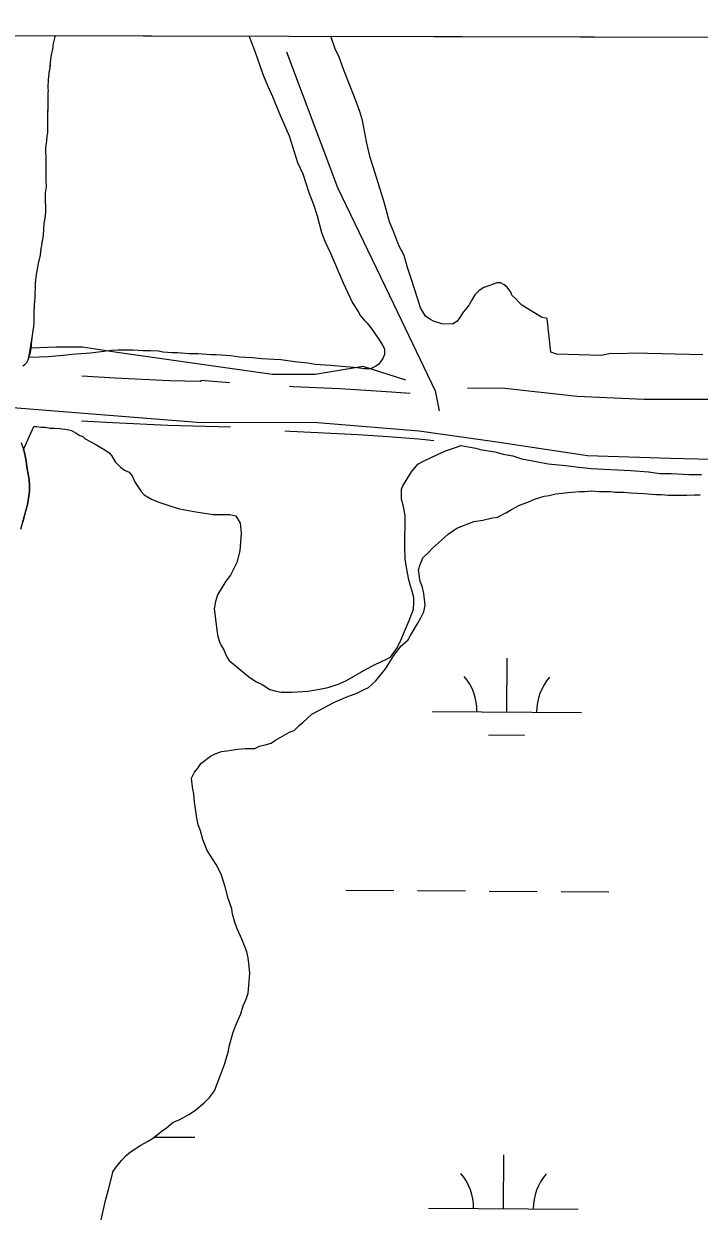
# Model space of a CAD drawing. Extents: x 3172231 to 3210228, y 940198 to 965780.
# Drawn here: x 3179741 to 3180193, y 963124 to 963919 of the extents above; entities that cross this region are included whole.
import ezdxf

# ---------------------------------------------------------------- set-up
doc = ezdxf.new("R2010")
doc.units = 0
for name, color, linetype in [('V-GRID-FRAM', 7, 'Continuous'), ('V-ROAD-CNTR', 7, 'Continuous'), ('V-SITE-VEGE', 7, 'Continuous'), ('V-TOPO-SHOR', 7, 'Continuous'), ('V-WETL-SWMP', 7, 'Continuous')]:
    doc.layers.add(name, color=color, linetype=linetype)

msp = doc.modelspace()

# ---------------------------------------------------------------- linework, layer by layer
at = {"layer": 'V-GRID-FRAM'}
msp.add_lwpolyline([(3176539.592, 963919.479), (3207827.662, 963842.116), (3207790.623, 945652.442), (3176486.679, 945729.845), (3176539.592, 963919.479)], dxfattribs=at)
at = {"layer": 'V-ROAD-CNTR'}
for points in [[(3179916.81, 963900.711), (3179950.803, 963809.95), (3179988.25, 963732.011), (3180016.336, 963673.772), (3180018.848, 963660.311)], [(3179878.9, 963679.171), (3179859.418, 963680.633), (3179859.418, 963679.9), (3179838.399, 963680.5), (3179802.098, 963682.152), (3179779.779, 963683.532)], [(3179999.474, 963671.886), (3179987.057, 963672.904), (3179966.463, 963674.242), (3179952.342, 963674.959), (3179921.097, 963676.389), (3179918.807, 963676.532)], [(3179879.374, 963649.317), (3179837.289, 963650.52), (3179800.49, 963652.194), (3179779.47, 963653.494)], [(3180015.382, 963640.291), (3180009.455, 963640.926), (3180004.997, 963641.333), (3179984.859, 963642.984), (3179964.731, 963644.292), (3179950.896, 963644.993), (3179919.473, 963646.431), (3179915.612, 963646.673)]]:
    msp.add_lwpolyline(points, dxfattribs=at)
at = {"layer": 'V-SITE-VEGE'}
for p, q in [((3179760.946, 963907.2), (3179762.198, 963911.511)), ((3179762.198, 963911.511), (3179891.696, 963911.191)), ((3179891.696, 963911.191), (3179891.781, 963910.983)), ((3179891.781, 963910.983), (3179894.896, 963902.838)), ((3179946.323, 963911.056), (3180951.88, 963908.569)), ((3179949.395, 963902.637), (3179946.323, 963911.056)), ((3179759.31, 963897.61), (3179760.336, 963902.406)), ((3179760.336, 963902.406), (3179760.539, 963904.282)), ((3179760.537, 963905.324), (3179760.946, 963907.2)), ((3179760.539, 963904.282), (3179760.537, 963905.324)), ((3179894.896, 963902.838), (3179897.161, 963896.731)), ((3179951.955, 963897.11), (3179949.395, 963902.637)), ((3179758.296, 963888.646), (3179759.31, 963897.61)), ((3179897.161, 963896.731), (3179900.831, 963885.682)), ((3179955.064, 963888.383), (3179951.955, 963897.11)), ((3179757.483, 963882.184), (3179757.888, 963885.936)), ((3179757.884, 963886.978), (3179758.296, 963888.646)), ((3179757.888, 963885.936), (3179757.884, 963886.978)), ((3179900.831, 963885.682), (3179903.95, 963878.117)), ((3179959.315, 963877.619), (3179955.064, 963888.383)), ((3179757.286, 963878.641), (3179757.489, 963880.308)), ((3179757.292, 963876.347), (3179757.286, 963878.641)), ((3179757.489, 963880.308), (3179757.483, 963882.184)), ((3179903.95, 963878.117), (3179907.364, 963870.838)), ((3179961.869, 963871.508), (3179959.315, 963877.619)), ((3179757.508, 963874.473), (3179757.292, 963876.347)), ((3179757.303, 963873.429), (3179757.508, 963874.473)), ((3179757.335, 963863.013), (3179757.303, 963873.429)), ((3179907.364, 963870.838), (3179911.617, 963860.365)), ((3179965.545, 963861.329), (3179961.869, 963871.508)), ((3179756.932, 963858.634), (3179757.335, 963863.013)), ((3179756.973, 963846.131), (3179756.932, 963858.634)), ((3179911.617, 963860.365), (3179918.431, 963844.36)), ((3179967.516, 963854.643), (3179965.545, 963861.329)), ((3179969.461, 963845.349), (3179967.516, 963854.643)), ((3179756.561, 963844.464), (3179756.973, 963846.131)), ((3179755.752, 963836.54), (3179756.363, 963841.128)), ((3179756.363, 963841.128), (3179756.561, 963844.464)), ((3179918.431, 963844.36), (3179924.069, 963826.626)), ((3179970.567, 963839.543), (3179969.461, 963845.349)), ((3179972.801, 963829.956), (3179970.567, 963839.543)), ((3179755.763, 963833.415), (3179755.752, 963836.54)), ((3179755.98, 963830.916), (3179755.763, 963833.415)), ((3179756.008, 963821.954), (3179755.98, 963830.916)), ((3179975.056, 963822.976), (3179972.801, 963829.956)), ((3179755.81, 963819.036), (3179756.008, 963821.954)), ((3179924.069, 963826.626), (3179927.768, 963819.054)), ((3179982.097, 963800.014), (3179975.056, 963822.976)), ((3179755.822, 963814.662), (3179755.81, 963819.036)), ((3179756.045, 963810.285), (3179755.822, 963814.662)), ((3179927.768, 963819.054), (3179931.717, 963806.553)), ((3179755.433, 963806.324), (3179756.045, 963810.285)), ((3179755.447, 963801.323), (3179755.433, 963806.324)), ((3179931.717, 963806.553), (3179934.832, 963798.409)), ((3179755.67, 963796.739), (3179755.447, 963801.323)), ((3179934.832, 963798.409), (3179937.373, 963790.849)), ((3179985.749, 963786.936), (3179982.097, 963800.014)), ((3179754.665, 963785.69), (3179755.48, 963790.905)), ((3179755.48, 963790.905), (3179755.681, 963793.821)), ((3179755.681, 963793.821), (3179755.67, 963796.739)), ((3179937.373, 963790.849), (3179940.173, 963779.809)), ((3179754.259, 963781.734), (3179754.665, 963785.69)), ((3179988.585, 963779.952), (3179985.749, 963786.936)), ((3179753.246, 963773.392), (3179753.657, 963774.852)), ((3179753.657, 963774.852), (3179754.063, 963777.98)), ((3179754.063, 963777.98), (3179754.259, 963781.734)), ((3179940.173, 963779.809), (3179942.442, 963773.99)), ((3179942.442, 963773.99), (3179946.134, 963765.837)), ((3179991.981, 963770.935), (3179988.585, 963779.952)), ((3179752.023, 963764.635), (3179752.631, 963769.014)), ((3179752.631, 963769.014), (3179753.045, 963771.098)), ((3179753.045, 963771.098), (3179753.246, 963773.392)), ((3179995.403, 963764.238), (3179991.981, 963770.935)), ((3179750.178, 963755.253), (3179750.79, 963759.005)), ((3179750.79, 963759.005), (3179752.023, 963764.635)), ((3179946.134, 963765.837), (3179954.652, 963746.049)), ((3179997.65, 963756.39), (3179995.403, 963764.238)), ((3179748.748, 963745.869), (3179749.354, 963751.706)), ((3179749.354, 963751.706), (3179750.178, 963755.253)), ((3180000.474, 963748.247), (3179997.65, 963756.39)), ((3179748.761, 963742.119), (3179748.748, 963745.869)), ((3179954.652, 963746.049), (3179960.911, 963732.66)), ((3180004.136, 963736.33), (3180000.474, 963748.247)), ((3180048.838, 963742.883), (3180045.632, 963740.882)), ((3180052.909, 963744.296), (3180048.838, 963742.883)), ((3180054.947, 963745.148), (3180052.909, 963744.296)), ((3180057.562, 963745.994), (3180054.947, 963745.148)), ((3180059.882, 963745.974), (3180057.562, 963745.994)), ((3180062.481, 963744.79), (3180059.882, 963745.974)), ((3180064.495, 963743.033), (3180062.481, 963744.79)), ((3180066.784, 963739.823), (3180064.495, 963743.033)), ((3179747.767, 963726.696), (3179748.367, 963734.409)), ((3179748.367, 963734.409), (3179748.572, 963735.453)), ((3179748.56, 963739.619), (3179748.761, 963742.119)), ((3179748.572, 963735.453), (3179748.56, 963739.619)), ((3180006.393, 963729.35), (3180004.136, 963736.33)), ((3180040.644, 963734.261), (3180038.878, 963731.378)), ((3180042.708, 963738.011), (3180040.644, 963734.261)), ((3180045.632, 963740.882), (3180042.708, 963738.011)), ((3180067.636, 963737.786), (3180066.784, 963739.823)), ((3180070.512, 963735.154), (3180067.636, 963737.786)), ((3180072.517, 963732.813), (3180070.512, 963735.154)), ((3179747.982, 963724.822), (3179747.767, 963726.696)), ((3179960.911, 963732.66), (3179964.626, 963726.829)), ((3179964.626, 963726.829), (3179966.338, 963723.913)), ((3180009.821, 963723.812), (3180006.393, 963729.35)), ((3180035.067, 963726.485), (3180032.714, 963722.737)), ((3180036.531, 963728.209), (3180035.067, 963726.485)), ((3180038.878, 963731.378), (3180036.531, 963728.209)), ((3180074.243, 963731.06), (3180072.517, 963732.813)), ((3180087.506, 963723.114), (3180074.243, 963731.06)), ((3179747.591, 963716.487), (3179747.79, 963719.61)), ((3179747.782, 963722.11), (3179747.982, 963724.822)), ((3179747.79, 963719.61), (3179747.782, 963722.11)), ((3179966.338, 963723.913), (3179968.632, 963720.994)), ((3179968.632, 963720.994), (3179970.643, 963718.946)), ((3179970.643, 963718.946), (3179974.084, 963714.856)), ((3180012.703, 963721.756), (3180009.821, 963723.812)), ((3180015.009, 963720.288), (3180012.703, 963721.756)), ((3180020.79, 963718.496), (3180015.009, 963720.288)), ((3180028.036, 963718.43), (3180020.79, 963718.496)), ((3180030.952, 963720.433), (3180028.036, 963718.43)), ((3180032.714, 963722.737), (3180030.952, 963720.433)), ((3180091.266, 963722.213), (3180087.506, 963723.114)), ((3180093.552, 963699.574), (3180091.266, 963722.213)), ((3179746.573, 963709.187), (3179747.182, 963714.191)), ((3179747.182, 963714.191), (3179747.591, 963716.487)), ((3179974.084, 963714.856), (3179976.371, 963711.358)), ((3179976.371, 963711.358), (3179978.089, 963709.024)), ((3179744.323, 963696.052), (3179746.573, 963709.187)), ((3179978.089, 963709.024), (3179980.946, 963704.358)), ((3179980.946, 963704.358), (3179982.374, 963701.737)), ((3179757.37, 963696.514), (3179744.323, 963696.052)), ((3179767.236, 963697.295), (3179757.37, 963696.514)), ((3179773.04, 963698.114), (3179767.236, 963697.295)), ((3179785.512, 963698.87), (3179773.04, 963698.114)), ((3179791.027, 963699.691), (3179785.512, 963698.87)), ((3179799.733, 963700.772), (3179791.027, 963699.691)), ((3179804.083, 963701.022), (3179799.733, 963700.772)), ((3179814.231, 963700.932), (3179804.083, 963701.022)), ((3179820.891, 963700.582), (3179814.231, 963700.932)), ((3179825.823, 963700.537), (3179820.891, 963700.582)), ((3179831.037, 963700.201), (3179825.823, 963700.537)), ((3179833.931, 963699.595), (3179831.037, 963700.201)), ((3179840.304, 963699.246), (3179833.931, 963699.595)), ((3179843.784, 963699.216), (3179840.304, 963699.246)), ((3179851.314, 963698.569), (3179843.784, 963699.216)), ((3179857.401, 963698.513), (3179851.314, 963698.569)), ((3179866.381, 963697.854), (3179857.401, 963698.513)), ((3179869.57, 963697.823), (3179866.381, 963697.854)), ((3179879.421, 963697.155), (3179869.57, 963697.823)), ((3179885.211, 963696.234), (3179879.421, 963697.155)), ((3179893.904, 963695.865), (3179885.211, 963696.234)), ((3179899.987, 963695.23), (3179893.904, 963695.865)), ((3179913.024, 963694.534), (3179899.987, 963695.23)), ((3179919.105, 963693.61), (3179913.024, 963694.534)), ((3179981.155, 963695.374), (3179978.22, 963691.339)), ((3179982.339, 963697.969), (3179981.155, 963695.374)), ((3179982.374, 963701.737), (3179982.339, 963697.969)), ((3180097.486, 963698.157), (3180093.552, 963699.574)), ((3180127.223, 963697.438), (3180097.486, 963698.157)), ((3180133.862, 963698.599), (3180127.223, 963697.438)), ((3180140.471, 963698.44), (3180133.862, 963698.599)), ((3180149.079, 963698.892), (3180140.471, 963698.44)), ((3180195.337, 963697.774), (3180149.079, 963698.892)), ((3179924.026, 963692.988), (3179919.105, 963693.61)), ((3179930.977, 963692.345), (3179924.026, 963692.988)), ((3179935.899, 963691.429), (3179930.977, 963692.345)), ((3179942.559, 963690.79), (3179935.899, 963691.429)), ((3179946.618, 963690.753), (3179942.559, 963690.79)), ((3179953.571, 963690.11), (3179946.618, 963690.753)), ((3179959.072, 963689.482), (3179953.571, 963690.11)), ((3179963.997, 963689.148), (3179959.072, 963689.482)), ((3179968.918, 963688.523), (3179963.997, 963689.148)), ((3179972.976, 963688.486), (3179968.918, 963688.523)), ((3179976.471, 963690.194), (3179972.976, 963688.486)), ((3179978.22, 963691.339), (3179976.471, 963690.194))]:
    msp.add_line(p, q, dxfattribs=at)
for points in [[(3179739.018, 963581.149), (3179743.342, 963597.625), (3179744.366, 963603.255), (3179744.771, 963606.591), (3179744.759, 963609.925), (3179744.54, 963614.3), (3179743.266, 963621.382), (3179742.203, 963628.046), (3179741.144, 963633.252), (3179740.769, 963634.403), (3179747.694, 963649.779), (3179749.721, 963649.761), (3179752.619, 963649.445), (3179755.517, 963649.421), (3179758.411, 963648.812), (3179761.599, 963648.784), (3179765.075, 963648.462), (3179769.996, 963647.84), (3179772.89, 963647.233), (3179776.064, 963645.466), (3179778.366, 963643.705), (3179780.392, 963643.107), (3179782.116, 963641.642), (3179788.754, 963638.103), (3179795.099, 963634.278), (3179797.976, 963632.224), (3179799.7, 963630.468), (3179801.98, 963626.098), (3179803.706, 963624.636), (3179805.717, 963622.588), (3179808.306, 963620.536), (3179811.485, 963619.348), (3179813.492, 963616.718), (3179815.48, 963612.354), (3179818.053, 963608.272), (3179819.484, 963606.228), (3179821.495, 963604.182), (3179826.396, 963601.239), (3179831.305, 963599.167), (3179839.399, 963596.484), (3179845.18, 963594.694), (3179854.73, 963592.867), (3179867.76, 963591.012), (3179878.776, 963590.909), (3179882.825, 963590.006), (3179885.68, 963585.052), (3179886.489, 963578.378), (3179885.512, 963566.499)], [(3179936.275, 963473.565), (3179943.536, 963474.954), (3179945.86, 963475.511), (3179951.965, 963477.487), (3179956.913, 963479.76), (3179970.028, 963487.469), (3179975.562, 963490.32), (3179983.711, 963494.014), (3179986.335, 963495.44), (3179990.443, 963500.914), (3179992.511, 963505.239), (3179998.729, 963519.967), (3180001.697, 963527.479), (3180002.026, 963531.825), (3180002.057, 963535.302), (3180000.937, 963539.662), (3179999.808, 963543.15), (3179998.684, 963547.219), (3179997.019, 963555.352), (3179996.202, 963561.156), (3179995.985, 963569.274), (3179996.173, 963590.145), (3179994.787, 963597.115), (3179993.662, 963601.184), (3179993.724, 963607.85), (3179994.613, 963610.163), (3180000.495, 963619.385), (3180004.599, 963624.566), (3180008.385, 963626.563), (3180018.286, 963631.4), (3180023.813, 963633.67), (3180030.5, 963635.928), (3180033.41, 963637.063), (3180043.541, 963635.232), (3180046.431, 963634.335), (3180056.274, 963632.797), (3180061.769, 963631.3), (3180068.136, 963630.083), (3180074.206, 963628.289), (3180084.913, 963626.164), (3180091.86, 963624.941), (3180103.443, 963623.677), (3180110.683, 963622.743), (3180120.528, 963621.785), (3180147.191, 963620.384), (3180159.063, 963619.407), (3180166.593, 963618.471), (3180174.13, 963618.404), (3180186.009, 963617.716), (3180194.416, 963617.642)], [(3179885.512, 963566.499), (3179883.412, 963558.692), (3179879.278, 963550.322), (3179876.054, 963546.294), (3179870.463, 963537.067), (3179869.265, 963532.73), (3179868.349, 963527.808), (3179870.236, 963511.848), (3179870.793, 963509.231), (3179871.919, 963505.745), (3179873.056, 963503.126), (3179874.77, 963500.212), (3179875.62, 963498.176), (3179877.043, 963495.264), (3179878.477, 963493.222), (3179891.422, 963482.38), (3179896.321, 963479.146), (3179900.362, 963477.079), (3179905.549, 963473.846), (3179909.021, 963472.945), (3179913.072, 963472.037), (3179920.317, 963471.974), (3179931.342, 963472.744), (3179936.275, 963473.565)]]:
    msp.add_lwpolyline(points, dxfattribs=at)
at = {"layer": 'V-TOPO-SHOR'}
for points in [[(3179741.973, 963691.677), (3179742.875, 963692.713), (3179743.911, 963694.382), (3179744.323, 963696.052), (3179745.355, 963699.39), (3179745.76, 963702.308), (3179746.174, 963703.768), (3179746.168, 963705.436), (3179746.373, 963706.687), (3179746.573, 963709.187), (3179746.776, 963710.648), (3179746.979, 963712.524), (3179747.182, 963714.191), (3179747.591, 963716.484), (3179747.79, 963719.61), (3179747.786, 963720.861), (3179747.782, 963722.11), (3179747.982, 963724.822), (3179747.767, 963726.696), (3179748.171, 963731.072), (3179748.367, 963734.409), (3179748.572, 963735.451), (3179748.566, 963737.743), (3179748.56, 963739.619), (3179748.761, 963742.119), (3179748.748, 963745.869), (3179749.354, 963751.706), (3179749.559, 963752.75), (3179750.178, 963755.251), (3179750.79, 963759.005), (3179752.023, 963764.635), (3179752.431, 963767.553), (3179752.633, 963769.014), (3179753.045, 963771.098), (3179753.246, 963773.392), (3179753.657, 963774.852), (3179754.065, 963777.98), (3179754.259, 963781.732), (3179754.665, 963785.69), (3179755.075, 963787.984), (3179755.48, 963790.905), (3179755.681, 963793.821), (3179755.67, 963796.739), (3179755.447, 963801.323), (3179755.439, 963804.032), (3179755.433, 963806.324), (3179756.045, 963810.285), (3179755.822, 963814.662), (3179755.81, 963819.036), (3179756.008, 963821.954), (3179755.998, 963824.873), (3179755.99, 963827.373), (3179755.98, 963830.916), (3179755.763, 963833.415), (3179755.752, 963836.54), (3179756.363, 963841.128), (3179756.561, 963844.464), (3179756.973, 963846.131), (3179756.963, 963849.047), (3179756.95, 963853.008), (3179756.94, 963856.134), (3179756.932, 963858.634), (3179757.133, 963861.135), (3179757.335, 963863.013), (3179757.327, 963865.511), (3179757.317, 963868.43), (3179757.309, 963871.346), (3179757.303, 963873.431), (3179757.508, 963874.473), (3179757.292, 963876.347), (3179757.286, 963878.641), (3179757.489, 963880.308), (3179757.483, 963882.184), (3179757.888, 963885.936), (3179757.884, 963886.978), (3179758.296, 963888.646), (3179758.704, 963891.773), (3179758.904, 963893.651), (3179759.31, 963897.61), (3179760.336, 963902.406), (3179760.539, 963904.282), (3179760.534, 963905.324), (3179760.946, 963907.2), (3179761.771, 963909.914), (3179762.221, 963911.511)], [(3180866.568, 963757.496), (3180845.019, 963727.128), (3180823.47, 963696.76), (3180787.619, 963671.795), (3180780.443, 963664.655), (3180753.583, 963657.564), (3180721.364, 963654.064), (3180658.741, 963657.798), (3180608.645, 963661.501), (3180558.561, 963670.572), (3180503.074, 963665.341), (3180408.228, 963663.786), (3180331.276, 963662.187), (3180291.916, 963665.863), (3180257.929, 963671.316), (3180218.552, 963667.834), (3180182.762, 963667.922), (3180155.92, 963667.989), (3180111.188, 963669.889), (3180062.885, 963675.377), (3180037.832, 963675.439)], [(3179996.688, 963680.909), (3179968.078, 963689.927), (3179935.854, 963684.638), (3179907.223, 963684.709), (3179855.345, 963691.995), (3179803.468, 963699.282), (3179780.214, 963702.918), (3179762.319, 963702.962), (3179745.76, 963702.308)], [(3179017.149, 963402.381), (3179241.21, 963553.934), (3179343.391, 963627.05), (3179407.91, 963666.259), (3179447.318, 963682.267), (3179486.7, 963687.538), (3179529.647, 963687.432), (3179579.717, 963672.993), (3179640.56, 963672.842), (3179719.274, 963663.7), (3179857.038, 963652.622), (3179937.564, 963652.423), (3180005.551, 963646.887), (3180057.428, 963639.601), (3180118.248, 963630.503), (3180173.718, 963628.576), (3180256.029, 963626.583), (3180325.819, 963626.411), (3180397.398, 963626.234), (3180560.245, 963627.62), (3180646.135, 963625.618), (3180726.67, 963628.998), (3180749.929, 963627.151), (3180774.973, 963623.51)], [(3179740.38, 963690.413), (3179741.42, 963691.04), (3179741.973, 963691.677)], [(3179739.25, 963639.08), (3179741.144, 963633.252), (3179742.203, 963628.046), (3179743.266, 963621.382), (3179744.54, 963614.3), (3179744.761, 963609.925), (3179744.771, 963606.591), (3179744.366, 963603.255), (3179743.342, 963597.625), (3179742.107, 963592.828), (3179740.253, 963585.736)]]:
    msp.add_lwpolyline(points, dxfattribs=at)
at = {"layer": 'V-WETL-SWMP'}
for p, q in [((3180064.126, 963458.778), (3180064.372, 963494.778)), ((3180014.128, 963459.119), (3180114.125, 963458.438)), ((3180052.022, 963443.43), (3180076.021, 963443.266)), ((3179956.467, 963339.438), (3179988.467, 963339.22)), ((3180004.466, 963339.111), (3180036.465, 963338.893)), ((3180052.465, 963338.784), (3180084.464, 963338.567)), ((3180100.464, 963338.458), (3180132.463, 963338.24)), ((3179828.339, 963174.133), (3179855.338, 963173.949)), ((3180061.861, 963126.112), (3180062.106, 963162.111)), ((3180011.862, 963126.452), (3180111.859, 963125.772))]:
    msp.add_line(p, q, dxfattribs=at)
for points in [[(3179889.712, 963266.463), (3179891.184, 963270.427), (3179892.131, 963283.794), (3179891.616, 963290.226), (3179891.108, 963294.184), (3179890.106, 963298.141), (3179887.111, 963306.05), (3179883.623, 963313.463), (3179882.124, 963317.913), (3179880.622, 963323.353), (3179880.116, 963326.816), (3179877.619, 963333.737), (3179875.614, 963341.65), (3179874.113, 963346.594), (3179873.112, 963350.056), (3179869.627, 963356.479), (3179863.658, 963365.864), (3179860.665, 963373.279), (3179859.161, 963379.213), (3179857.663, 963383.168), (3179856.659, 963387.62), (3179855.14, 963398.504), (3179854.628, 963403.946), (3179854.123, 963406.914), (3179853.617, 963410.377), (3179853.11, 963414.335), (3179855.077, 963418.301), (3179857.542, 963421.279), (3179859.512, 963424.255), (3179865.931, 963429.225), (3179868.896, 963430.719), (3179873.345, 963432.218), (3179876.808, 963432.724), (3179884.229, 963433.737), (3179889.177, 963434.248), (3179894.622, 963434.266), (3179895.612, 963434.269), (3179898.576, 963435.763), (3179902.533, 963436.765), (3179906.489, 963437.768), (3179909.453, 963439.757), (3179918.839, 963445.232), (3179921.806, 963446.231), (3179925.259, 963449.706), (3179927.728, 963451.694), (3179933.65, 963457.157), (3179948.473, 963465.124), (3179954.404, 963467.617), (3179958.852, 963469.611), (3179963.302, 963471.11), (3179968.244, 963473.601), (3179971.703, 963475.097), (3179976.639, 963479.567), (3179983.048, 963487.507), (3179988.464, 963496.433), (3179993.393, 963502.883), (3179997.834, 963506.857), (3179999.805, 963509.833), (3180004.727, 963518.262), (3180006.696, 963521.733), (3180008.663, 963525.699), (3180009.639, 963530.157), (3180008.624, 963538.073), (3180007.618, 963543.019), (3180006.124, 963545.984), (3180005.109, 963553.9), (3180006.088, 963557.368), (3180008.053, 963561.828), (3180012, 963565.801), (3180014.467, 963568.283), (3180020.389, 963573.746), (3180024.831, 963577.72), (3180030.758, 963581.699), (3180042.127, 963586.189), (3180048.063, 963587.198), (3180054.493, 963588.703), (3180057.956, 963589.209), (3180063.886, 963592.198), (3180067.344, 963594.189), (3180072.779, 963597.176), (3180078.217, 963599.173), (3180082.665, 963601.167), (3180089.093, 963603.167), (3180092.556, 963603.673), (3180097.007, 963604.677), (3180104.923, 963605.692), (3180112.841, 963606.212), (3180116.305, 963606.224), (3180120.758, 963606.733), (3180125.709, 963606.253), (3180133.628, 963606.279), (3180136.6, 963605.793), (3180142.539, 963605.812), (3180147.49, 963605.333), (3180155.906, 963604.865), (3180163.826, 963604.395), (3180167.786, 963604.408), (3180172.242, 963603.927), (3180176.696, 963603.941), (3180181.151, 963603.955), (3180184.615, 963603.966)], [(3180184.615, 963603.966), (3180189.565, 963603.982), (3180193.524, 963603.995)], [(3179792.678, 963118.659), (3179795.607, 963131.537), (3179797.563, 963138.968), (3179800.496, 963150.361), (3179800.495, 963150.856), (3179802.465, 963153.832), (3179806.41, 963158.299), (3179809.369, 963161.773), (3179812.331, 963164.257), (3179819.246, 963168.734), (3179823.692, 963171.222), (3179827.15, 963173.213), (3179833.569, 963178.183), (3179836.532, 963180.172), (3179840.974, 963184.146), (3179844.929, 963185.644), (3179851.352, 963189.129), (3179855.797, 963192.112), (3179859.252, 963195.093), (3179861.721, 963197.081), (3179865.174, 963200.556), (3179868.625, 963205.022), (3179872.059, 963214.437), (3179875.496, 963223.357), (3179877.944, 963231.779), (3179878.429, 963234.75), (3179880.875, 963243.667), (3179882.838, 963249.118), (3179886.279, 963256.553), (3179887.746, 963262.002), (3179889.712, 963266.463)]]:
    msp.add_lwpolyline(points, dxfattribs=at)
for centre, start, end in [((3180008.888, 963459.629), 358.838166, 40.381824), ((3180119.371, 963458.877), 138.838162, 180.38182), ((3180006.622, 963126.963), 358.838166, 40.381824), ((3180117.105, 963126.211), 138.838162, 180.38182)]:
    msp.add_arc(centre, 35.246, start, end, dxfattribs=at)

doc.saveas('drawing.dxf')
